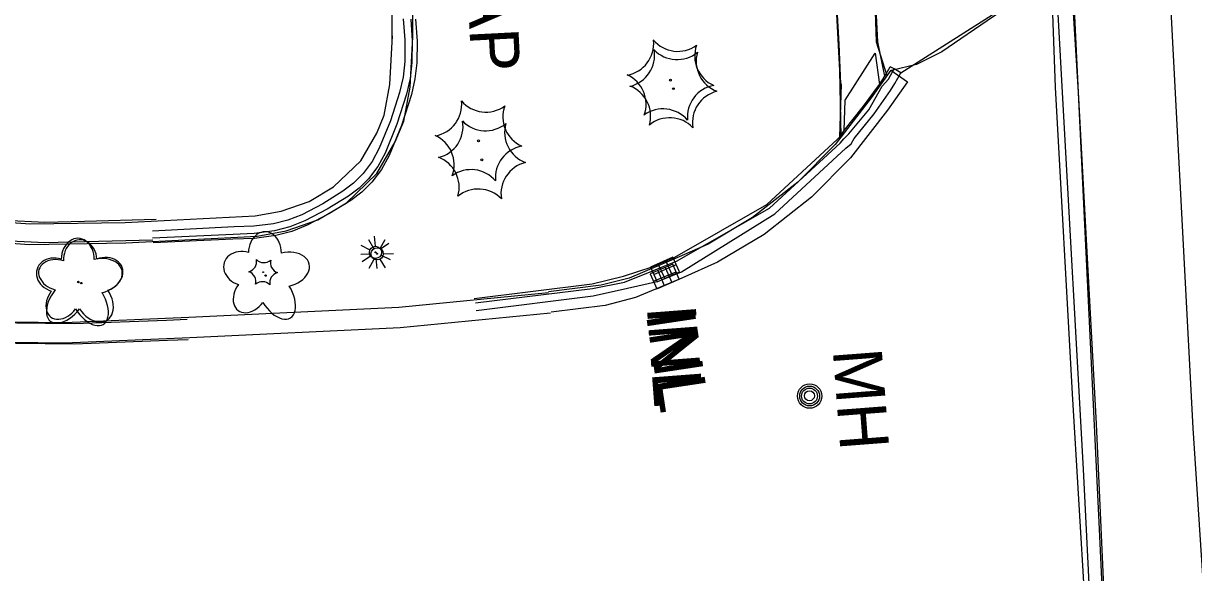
# Model space of a CAD drawing. Extents: x 588843 to 2552415, y 180129 to 269402.
# Drawn here: x 594572.6 to 594716.2, y 184586.8 to 184654.1 of the extents above; entities that cross this region are included whole.
import ezdxf

# ---------------------------------------------------------------- set-up
doc = ezdxf.new("R2010")
doc.units = 0
for name, color, linetype in [('Default', 7, 'Continuous'), ('E_BLD_HvyDash', 7, 'Continuous'), ('E_DRN', 7, 'Continuous'), ('E_DRN_RipRap_Text', 7, 'Continuous'), ('E_DRN_Text', 7, 'Continuous'), ('E_DWY', 7, 'Continuous'), ('E_LAND_Vegetation', 7, 'Continuous'), ('E_LTG', 7, 'Continuous'), ('E_PATH_Sidewalk', 7, 'Continuous'), ('E_RDWY_AsphConc', 7, 'Continuous'), ('E_RDWY_C_and_G', 7, 'Continuous'), ('E_STRUCT_Joint', 7, 'Continuous'), ('E_UTL_MH', 7, 'Continuous'), ('E_UTL_MH_Text', 7, 'Continuous')]:
    doc.layers.add(name, color=color, linetype=linetype)

# ---------------------------------------------------------------- blocks, each defined once
blk = doc.blocks.new('INLO')
at = {"layer": 'E_DRN'}
for p, q in [((2, -4), (2, 0)), ((4, -4), (4, 0)), ((6, -2), (0, -2))]:
    blk.add_line(p, q, dxfattribs=at)
blk.add_lwpolyline([(0, -4), (6, -4), (6, 0), (0, 0), (0, -4)], close=True, dxfattribs=at)
blk = doc.blocks.new('INLT_56')
at = {"layer": 'E_DRN_Text'}
blk.add_text('INL', height=12, dxfattribs=at).set_placement((-11.03, -6))
blk = doc.blocks.new('MHO')
at = {"layer": 'Default'}
for centre, radius in [((0.08, -0.12), 3), ((0.08, -0.12), 2.43), ((0.07, -0.15), 1.94), ((0.02, -0.16), 1.21)]:
    blk.add_circle(centre, radius, dxfattribs=at)
blk = doc.blocks.new('MHT')
at = {"layer": 'E_UTL_MH_Text'}
blk.add_text('MH', height=12, dxfattribs=at).set_placement((-9.81, -6))
blk = doc.blocks.new('LPOL')
at = {"layer": 'Default'}
for p, q in [((-0.75, 1.3), (-2, 3.46)), ((0.75, 1.3), (2, 3.46)), ((-4, 0), (-1.5, 0)), ((1.5, 0), (4, 0)), ((-2, -3.46), (-0.75, -1.3)), ((2, -3.46), (0.75, -1.3))]:
    blk.add_line(p, q, dxfattribs=at)
for radius in [1.5, 1.5, 1.5, 0.125]:
    blk.add_circle((0, 0), radius, dxfattribs=at)
blk = doc.blocks.new('DTRE')
at = {"layer": 'Default'}
blk.add_circle((-0.18, 0), 0.183, dxfattribs=at)
for centre, major_axis, ratio in [((-1.87, 5.32), (1.36, -4.98), 0.782863), ((4.06, 2.74), (-5.27, -2.93), 0.691916), ((-5.87, 0.15), (4.93, -0.12), 0.832022), ((3.54, -3.71), (-5.01, 4.58), 0.560249), ((-2.49, -5.24), (1.8, 4.86), 0.716896)]:
    blk.add_ellipse(centre, major_axis=major_axis, ratio=ratio, start_param=1.570796, end_param=4.712389, dxfattribs=at)
blk = doc.blocks.new('CTRE_1_1')
at = {"layer": 'Default'}
blk.add_circle((0, 0), 0.223, dxfattribs=at)
for centre, start, end in [((-11.97, 8.96), 280.2067, 5.9716), ((1.81, 14.92), 220.2113, 305.9762), ((13.83, 5.89), 160.2113, 245.9762), ((-13.83, -5.9), 340.2113, 65.9762), ((12.03, -9.04), 100.2511, 185.9272), ((-1.81, -14.93), 40.2113, 125.9762)]:
    blk.add_arc(centre, 7.87, start, end, dxfattribs=at)
blk = doc.blocks.new('SHRB_1')
at = {"layer": 'Default'}
blk.add_circle((0, 0), 0.0733, dxfattribs=at)
for centre, start, end in [((-4.19, 2.61), 285.188, 11.0001), ((0.16, 4.93), 225.2113, 310.9762), ((4.35, 2.32), 165.2113, 250.9762), ((-4.35, -2.32), 345.2113, 70.9762), ((-0.17, -4.93), 45.2113, 130.9762), ((4.18, -2.61), 105.2018, 190.9838)]:
    blk.add_arc(centre, 2.58, start, end, dxfattribs=at)
blk = doc.blocks.new('LPOL_4')
at = {"layer": 'E_LTG'}
for p, q in [((-2.46, 4.26), (-6.56, 11.36)), ((2.46, 4.26), (6.56, 11.36)), ((-13.12, 0), (-4.92, 0)), ((4.92, 0), (13.12, 0)), ((-6.56, -11.36), (-2.46, -4.26)), ((6.56, -11.36), (2.46, -4.26))]:
    blk.add_line(p, q, dxfattribs=at)
for radius in [4.92, 4.92, 4.92, 0.41]:
    blk.add_circle((0, 0), radius, dxfattribs=at)
blk = doc.blocks.new('RIPRT_3')
at = {"layer": 'E_DRN_RipRap_Text'}
blk.add_text('RIPRAP', height=39.37, dxfattribs=at).set_placement((-0.46, -11.78))
blk = doc.blocks.new('INLO_3')
at = {"layer": 'E_DRN'}
for p, q in [((6.56, -13.12), (6.56, 0)), ((13.12, -13.12), (13.12, 0)), ((19.68, -6.56), (0, -6.56))]:
    blk.add_line(p, q, dxfattribs=at)
blk.add_lwpolyline([(0, -13.12), (19.68, -13.12), (19.68, 0), (0, 0)], close=True, dxfattribs=at)
blk = doc.blocks.new('INLT_33_1')
at = {"layer": 'E_DRN_Text'}
blk.add_text('INL', height=39.37, dxfattribs=at).set_placement((-36.18, -19.68))
blk = doc.blocks.new('CTRE_4')
at = {"layer": 'E_LAND_Vegetation'}
blk.add_circle((0, 0), 0.733, dxfattribs=at)
for centre, radius, start, end in [((-39.28, 29.41), 25.81, 280.2067, 5.97162), ((5.93, 48.96), 25.81, 220.21132, 305.97623), ((45.37, 19.34), 25.81, 160.21133, 245.97624), ((-45.37, -19.35), 25.81, 340.21132, 65.97623), ((39.47, -29.65), 25.83, 100.25111, 185.92721), ((-5.93, -48.97), 25.81, 40.21133, 125.97624)]:
    blk.add_arc(centre, radius, start, end, dxfattribs=at)
blk = doc.blocks.new('DTRE_4')
at = {"layer": 'E_LAND_Vegetation'}
blk.add_circle((-0.6, 0), 0.601, dxfattribs=at)
for centre, major_axis, ratio in [((-6.14, 17.45), (4.46, -16.34), 0.782863), ((13.31, 8.98), (-17.3, -9.61), 0.691916), ((-19.26, 0.5), (16.18, -0.4), 0.832022), ((11.62, -12.16), (-16.44, 15.03), 0.560249), ((-8.18, -17.2), (5.91, 15.93), 0.716896)]:
    blk.add_ellipse(centre, major_axis=major_axis, ratio=ratio, start_param=1.570796, end_param=4.712389, dxfattribs=at)

msp = doc.modelspace()

# ---------------------------------------------------------------- linework, layer by layer
at = {"layer": 'E_BLD_HvyDash'}
msp.add_lwpolyline([(594673.3, 184640.99), (594673.42, 184644.74), (594677.08, 184650.51), (594677.62, 184646.65)], dxfattribs=at)
at = {"layer": 'E_DWY'}
for points in [[(594617.87, 184652.26), (594617.87, 184682.51), (594617.98, 184695.78), (594617.85, 184714.65), (594617.87, 184723.65)], [(594620.37, 184652.26), (594620.37, 184682.5), (594620.48, 184695.78), (594620.35, 184714.65), (594620.37, 184723.65)], [(594698.83, 184659.48), (594691.63, 184655), (594685.27, 184650.67), (594682.16, 184649.1), (594679.09, 184648.35)], [(594554.3, 184628.4), (594573.37, 184627.04), (594585.2, 184627.24), (594601.3, 184628.05), (594604.86, 184628.68), (594608.73, 184630.03), (594612.19, 184632.11), (594615.99, 184635.73), (594618.23, 184639.6), (594619.27, 184642.16), (594620.05, 184646.34), (594620.38, 184652.49)], [(594554.48, 184630.89), (594573.44, 184629.54), (594585.12, 184629.74), (594601.03, 184630.54), (594604.23, 184631.1), (594607.66, 184632.3), (594610.67, 184634.11), (594614.01, 184637.29), (594615.97, 184640.7), (594616.86, 184642.87), (594617.57, 184646.64), (594617.88, 184652.63)], [(594679.01, 184648.41), (594676.6, 184645.01), (594672.2, 184639.3), (594667.6, 184634.68), (594662.06, 184630.33), (594656.62, 184627.07), (594652.4, 184625.21), (594646.92, 184622.88), (594643.5, 184622.02), (594637.03, 184621.21)], [(594679.01, 184648.41), (594681.05, 184646.97), (594678.61, 184643.52), (594674.09, 184637.65), (594669.27, 184632.81), (594663.48, 184628.26), (594657.77, 184624.85), (594653.4, 184622.91), (594647.72, 184620.51), (594643.97, 184619.56), (594637.34, 184618.73)], [(594592.83, 184615.34), (594590.29, 184615.23), (594578.86, 184614.79), (594571.73, 184614.86), (594564.16, 184615.23), (594555.92, 184615.9), (594542.27, 184617), (594527.81, 184618.04), (594518.94, 184618.81), (594516.12, 184619.72), (594514.21, 184622.02), (594513.15, 184624.51), (594513.18, 184626.64), (594513.65, 184629.13), (594514.91, 184631.02), (594516.47, 184632.63), (594518.62, 184633.6), (594520.06, 184633.61), (594540.24, 184632.03), (594557.74, 184630.9), (594570.32, 184630.01), (594575.26, 184629.75), (594580.13, 184629.9), (594588.89, 184630.12)], [(594592.7, 184617.84), (594590.19, 184617.72), (594578.83, 184617.29), (594571.8, 184617.36), (594564.33, 184617.72), (594556.12, 184618.4), (594542.45, 184619.49), (594528, 184620.53), (594519.43, 184621.28), (594517.58, 184621.87), (594516.37, 184623.33), (594515.66, 184625), (594515.68, 184626.39), (594516.01, 184628.16), (594516.87, 184629.45), (594517.93, 184630.55), (594519.16, 184631.1), (594519.97, 184631.1), (594540.06, 184629.54), (594557.57, 184628.41), (594570.17, 184627.52), (594575.23, 184627.25), (594580.2, 184627.4), (594588.48, 184627.61)], [(594637.04, 184621.11), (594618.66, 184619.3), (594592.92, 184618.07), (594577.68, 184617.41), (594567.89, 184617.55), (594539.25, 184619.81), (594524.54, 184620.64)], [(594637.28, 184618.62), (594618.85, 184616.8), (594593.03, 184615.57), (594577.71, 184614.91), (594567.77, 184615.05), (594539.08, 184617.31), (594524.4, 184618.14)]]:
    msp.add_lwpolyline(points, dxfattribs=at)
at = {"layer": 'E_PATH_Sidewalk'}
for points in [[(594669.6, 184841.07), (594668.31, 184833.93), (594668.28, 184832.41), (594669.05, 184813.25), (594670.72, 184811.95), (594673.71, 184809.15), (594675.9, 184805.35), (594677.5, 184799.87), (594677.72, 184794.89), (594677.23, 184792.47), (594675.59, 184789.26), (594673.55, 184786.77), (594671.36, 184784.84), (594670.49, 184783.96), (594671.86, 184757.97), (594673.7, 184723.96), (594675.62, 184685.94), (594676.8, 184664.3), (594677.24, 184651.89), (594678.54, 184647.75)], [(594672.94, 184640.26), (594672.75, 184648.36), (594671.86, 184665.3), (594670.32, 184693.9), (594668.16, 184735.38), (594666.26, 184771.65), (594665.57, 184786.08), (594670.81, 184791.14), (594672.55, 184794.02), (594672.81, 184796.71), (594672.11, 184801.41), (594670.94, 184804.1), (594668.6, 184807.03), (594665.88, 184809.34), (594664.37, 184810.49), (594663.32, 184831.88), (594660.05, 184831.9), (594659.4, 184836.03)], [(594672.76, 184640.23), (594672.95, 184646.7), (594672.9, 184646.72), (594672.67, 184651.6), (594671.54, 184671.85)], [(594678.3, 184647.67), (594677.43, 184651.88), (594676.42, 184672.34)]]:
    msp.add_lwpolyline(points, dxfattribs=at)
at = {"layer": 'E_RDWY_AsphConc'}
msp.add_lwpolyline([(594680.24, 184648.09), (594698.74, 184659.86)], dxfattribs=at)
at = {"layer": 'E_RDWY_C_and_G'}
for points in [[(594700.74, 184672.16), (594702.68, 184631.17), (594704.57, 184592.09), (594706.44, 184551.77), (594707.06, 184540.71)], [(594703.6, 184567.21), (594703.14, 184575.1), (594702.85, 184582.87), (594701.31, 184608.7), (594699.21, 184646.33), (594698.74, 184659.86)], [(594704.31, 184567.22), (594703.84, 184575.07), (594703.47, 184582.96), (594702.64, 184599.45), (594700.07, 184645.67), (594699.31, 184659.82)], [(594703.6, 184567.21), (594704.31, 184567.22), (594706.05, 184567.17), (594705.7, 184575.19), (594705.23, 184583.22), (594704.23, 184605.01), (594702.03, 184645.71), (594701.15, 184660)], [(594619.2, 184654.72), (594619.41, 184652.11), (594619.4, 184649.49), (594619.4, 184649.49), (594619.19, 184647.57), (594618.77, 184645.68), (594618.77, 184645.68), (594617.64, 184642.21), (594616.26, 184638.83), (594616.26, 184638.83), (594615.38, 184637.21), (594614.28, 184635.73), (594614.28, 184635.73), (594613.12, 184634.56), (594611.81, 184633.55), (594611.81, 184633.55), (594609.35, 184632.01), (594606.77, 184630.67), (594606.77, 184630.67), (594605.07, 184630), (594603.3, 184629.56), (594603.3, 184629.56), (594600.89, 184629.26), (594598.47, 184629.21), (594598.47, 184629.21), (594588.44, 184628.65)], [(594620.13, 184654.65), (594620.31, 184652), (594620.27, 184649.35), (594620.27, 184649.35), (594620.05, 184647.39), (594619.62, 184645.46), (594619.62, 184645.46), (594618.44, 184641.8), (594616.99, 184638.24), (594616.99, 184638.24), (594616.1, 184636.59), (594614.97, 184635.09), (594614.97, 184635.09), (594613.8, 184633.93), (594612.49, 184632.94), (594612.49, 184632.94), (594609.87, 184631.34), (594607.13, 184629.93), (594607.13, 184629.93), (594605.32, 184629.21), (594603.44, 184628.72), (594603.44, 184628.72), (594600.91, 184628.37), (594598.36, 184628.25), (594598.36, 184628.25), (594588.45, 184627.81)], [(594620.73, 184654.66), (594620.91, 184651.98), (594620.86, 184649.3), (594620.86, 184649.3), (594620.64, 184647.34), (594620.21, 184645.41), (594620.21, 184645.41), (594618.99, 184641.64), (594617.48, 184637.96), (594617.48, 184637.96), (594616.54, 184636.23), (594615.34, 184634.65), (594615.34, 184634.65), (594614.14, 184633.46), (594612.8, 184632.43), (594612.8, 184632.43), (594610.17, 184630.81), (594607.42, 184629.38), (594607.42, 184629.38), (594605.55, 184628.63), (594603.59, 184628.13), (594603.59, 184628.13), (594600.97, 184627.77), (594598.32, 184627.68), (594598.32, 184627.68), (594588.55, 184627.24)], [(594627.93, 184620.38), (594642.38, 184622.21), (594646.24, 184623.13), (594646.24, 184623.13), (594649.73, 184624.28), (594649.73, 184624.28), (594652.52, 184625.46), (594663.8, 184631.94), (594672.48, 184639.95), (594672.76, 184640.23), (594673.3, 184640.99), (594675.67, 184643.99), (594677.62, 184646.65), (594678.3, 184647.67), (594678.95, 184648.83)], [(594628.07, 184619.86), (594642.43, 184621.64), (594646.35, 184622.42), (594646.35, 184622.42), (594649.9, 184623.82), (594649.9, 184623.82), (594651.31, 184624.41), (594652.74, 184624.98), (594664.15, 184631.48), (594672.8, 184639.45), (594673.27, 184640), (594673.87, 184640.61), (594676.31, 184643.55), (594677.97, 184646.43), (594678.73, 184647.29), (594679.41, 184648.56)], [(594628.14, 184618.94), (594642.49, 184620.72), (594646.72, 184621.65), (594646.72, 184621.65), (594650.51, 184622.53), (594650.51, 184622.53), (594653.34, 184623.69), (594664.79, 184630.8), (594673.52, 184638.86), (594674.15, 184639.39), (594674.52, 184640.04), (594676.96, 184643.06), (594678.97, 184645.93), (594679.51, 184646.77), (594680.24, 184648.09), (594679.41, 184648.56), (594678.95, 184648.83)]]:
    msp.add_lwpolyline(points, dxfattribs=at)
at = {"layer": 'E_STRUCT_Joint'}
msp.add_lwpolyline([(594717.98, 184575.83), (594716.09, 184604.5), (594713.91, 184646.35), (594712.03, 184682.26), (594711.16, 184698.07), (594708.52, 184750.44), (594706.01, 184804.37), (594704.93, 184820.12), (594704.22, 184835.88), (594704.22, 184835.88), (594704.12, 184844.28), (594704.38, 184852.67), (594704.38, 184852.67), (594706.06, 184880.73), (594706.06, 184880.73), (594708.17, 184909.35), (594708.17, 184909.35), (594709.15, 184918.19), (594710.66, 184926.95), (594710.66, 184926.95), (594714.29, 184943.4), (594718.44, 184959.72), (594718.44, 184959.72)], dxfattribs=at)

# ---------------------------------------------------------------- block references
at = {"layer": 'E_DRN'}
for name, p, xscale, yscale, rotation in [('INLO', (594653.1, 184623.67), 0.49999999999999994, 0.4999999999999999, -155.4965117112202), ('INLO_3', (594653.06, 184622.77), 0.1524003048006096, 0.15240030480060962, -156.99579645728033)]:
    msp.add_blockref(name, p, dxfattribs=dict(at, xscale=xscale, yscale=yscale, rotation=rotation))
at = {"layer": 'E_DRN_RipRap_Text', "xscale": 0.15240030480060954, "yscale": 0.15240030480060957, "rotation": -87.10404271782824}
msp.add_blockref('RIPRT_3', (594627.89, 184677.94), dxfattribs=at)
at = {"layer": 'E_DRN_Text'}
for name, p, xscale, yscale, rotation in [('INLT_33_1', (594652.75, 184613.48), 0.1524003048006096, 0.15240030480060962, -81.40991857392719), ('INLT_56', (594652.49, 184614.11), 0.49999999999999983, 0.4999999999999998, -85.64095942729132)]:
    msp.add_blockref(name, p, dxfattribs=dict(at, xscale=xscale, yscale=yscale, rotation=rotation))
at = {"layer": 'E_LAND_Vegetation', "xscale": 0.5, "yscale": 0.5}
for p in [(594651.98, 184647.19), (594628.44, 184639.74)]:
    msp.add_blockref('CTRE_1_1', p, dxfattribs=at)
at = {"layer": 'E_LAND_Vegetation'}
for name, p, xscale, yscale, rotation in [('CTRE_4', (594652.35, 184646.14), 0.15240030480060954, 0.15240030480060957, 3.4338469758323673), ('CTRE_4', (594628.86, 184637.4), 0.15240030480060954, 0.15240030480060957, 3.4338469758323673), ('DTRE_4', (594602.41, 184623.19), 0.1524003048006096, 0.1524003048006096, -15.969778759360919), ('DTRE_4', (594579.45, 184622.39), 0.1524003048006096, 0.1524003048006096, -15.969778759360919), ('DTRE', (594579.73, 184622.2), 0.49999999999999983, 0.4999999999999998, -85.64095942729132), ('SHRB_1', (594602.03, 184623.63), 0.49999999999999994, 0.5000000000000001, 8.537736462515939e-07)]:
    msp.add_blockref(name, p, dxfattribs=dict(at, xscale=xscale, yscale=yscale, rotation=rotation))
at = {"layer": 'E_LTG'}
for name, p, xscale, yscale, rotation in [('LPOL', (594615.81, 184626.06), 0.49999999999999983, 0.4999999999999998, -85.64095942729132), ('LPOL_4', (594616, 184625.88), 0.15240030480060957, 0.15240030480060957, 0.8014450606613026)]:
    msp.add_blockref(name, p, dxfattribs=dict(at, xscale=xscale, yscale=yscale, rotation=rotation))
at = {"layer": 'E_UTL_MH', "xscale": 0.49999999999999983, "yscale": 0.4999999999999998, "rotation": -85.64095942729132}
msp.add_blockref('MHO', (594669.12, 184608.48), dxfattribs=at)
at = {"layer": 'E_UTL_MH_Text', "xscale": 0.49999999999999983, "yscale": 0.4999999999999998, "rotation": -85.64095942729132}
msp.add_blockref('MHT', (594675.26, 184609.39), dxfattribs=at)

doc.saveas('drawing.dxf')
